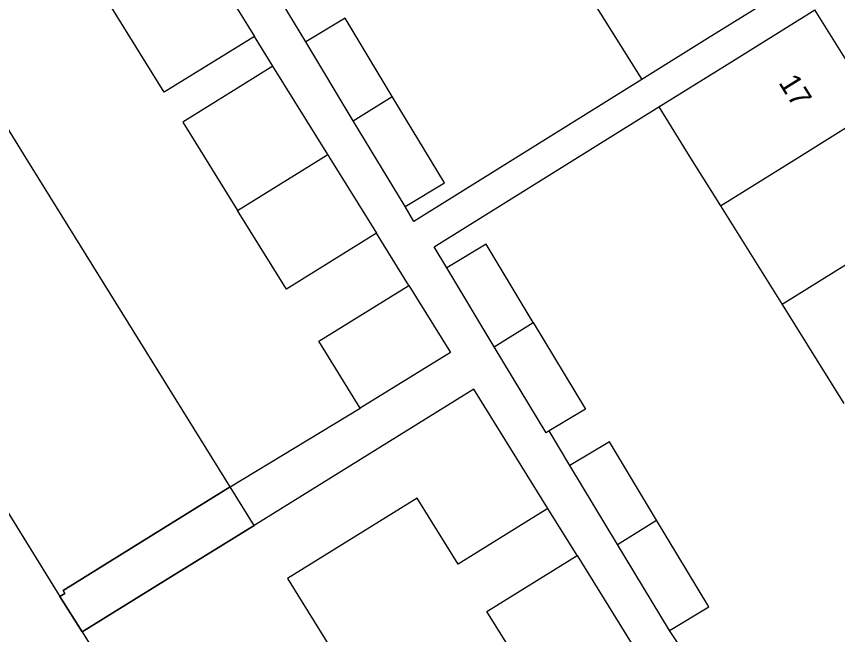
# Model space of a CAD drawing. Extents: x 160379 to 161131, y 383940 to 384849.
# Drawn here: x 160719.33 to 160757.85, y 384227.63 to 384256.65 of the extents above; entities that cross this region are included whole.
import ezdxf

# ---------------------------------------------------------------- set-up
doc = ezdxf.new("R2010")
doc.units = 0
for name, color, linetype in [('IMGEO_Pand', 7, 'Continuous'), ('IMGEO_Pand_nummerreeks', 7, 'Continuous'), ('IMGEO_Pand_overbouw', 7, 'Continuous'), ('IMGEO_Voetpad_open', 7, 'Continuous')]:
    doc.layers.add(name, color=color, linetype=linetype)

msp = doc.modelspace()

# ---------------------------------------------------------------- linework, layer by layer
at = {"layer": 'IMGEO_Pand'}
for points in [[(160728.042, 384259.672), (160730.497, 384255.711)], [(160745.744, 384258.368), (160748.663, 384253.685)], [(160756, 384258.258), (160751.757, 384255.614), (160748.663, 384253.685)], [(160730.497, 384255.711), (160726.268, 384253.089), (160723.813, 384257.051)], [(160749.467, 384252.395), (160752.549, 384254.316), (160756.792, 384256.961)], [(160759.684, 384252.322), (160756.792, 384256.961)], [(160736.961, 384252.892), (160734.748, 384256.564), (160732.902, 384255.452)], [(160735.132, 384251.752), (160732.902, 384255.452)], [(160729.365, 384234.561), (160719.794, 384250), (160717.073, 384254.39)], [(160731.365, 384254.31), (160727.136, 384251.689), (160729.71, 384247.537)], [(160733.939, 384250.158), (160731.365, 384254.31)], [(160735.132, 384251.752), (160736.961, 384252.892)], [(160737.564, 384247.717), (160739.409, 384248.829), (160736.961, 384252.892)], [(160749.467, 384252.395), (160750.96, 384250), (160752.359, 384247.756)], [(160752.359, 384247.756), (160755.959, 384250), (160759.684, 384252.322)], [(160737.564, 384247.717), (160735.132, 384251.752)], [(160729.71, 384247.537), (160733.939, 384250.158)], [(160733.939, 384250.158), (160734.037, 384250), (160736.227, 384246.467)], [(160708.983, 384249.377), (160714.156, 384241.038), (160712.884, 384240.242), (160715.269, 384236.431), (160716.541, 384237.227), (160721.377, 384229.422)], [(160736.227, 384246.467), (160731.998, 384243.845), (160729.71, 384247.537)], [(160752.359, 384247.756), (160755.25, 384243.116)], [(160762.576, 384247.682), (160755.25, 384243.116)], [(160743.575, 384242.281), (160741.363, 384245.952), (160739.517, 384244.84)], [(160741.746, 384241.141), (160739.517, 384244.84)], [(160735.463, 384238.256), (160733.513, 384241.402), (160737.742, 384244.023)], [(160737.742, 384244.023), (160739.692, 384240.878), (160735.463, 384238.256)], [(160755.25, 384243.116), (160758.142, 384238.477)], [(160741.746, 384241.141), (160743.575, 384242.281)], [(160743.575, 384242.281), (160746.024, 384238.217), (160744.319, 384237.189)], [(160744.319, 384237.189), (160744.179, 384237.105), (160741.746, 384241.141)], [(160744.262, 384233.55), (160740.793, 384239.145), (160730.484, 384232.755), (160726.613, 384230.356), (160722.412, 384227.751)], [(160749.358, 384233.002), (160747.146, 384236.673), (160745.3, 384235.561)], [(160747.529, 384231.862), (160745.3, 384235.561)], [(160721.377, 384229.422), (160721.608, 384229.565), (160721.524, 384229.701), (160725.774, 384232.335), (160729.365, 384234.561)], [(160744.262, 384233.55), (160740.053, 384230.941), (160738.133, 384234.038), (160732.05, 384230.266), (160740.453, 384216.71)], [(160747.529, 384231.862), (160749.358, 384233.002)], [(160749.962, 384227.826), (160751.807, 384228.938), (160749.358, 384233.002)], [(160749.962, 384227.826), (160747.529, 384231.862)], [(160743.943, 384224.626), (160741.407, 384228.717), (160745.63, 384231.335)], [(160745.63, 384231.335), (160748.166, 384227.244)], [(160722.412, 384227.751), (160725.689, 384222.464), (160724.406, 384221.667), (160726.778, 384217.849), (160728.058, 384218.644), (160732.362, 384211.694)]]:
    msp.add_lwpolyline(points, dxfattribs=at)
at = {"layer": 'IMGEO_Pand_overbouw'}
msp.add_lwpolyline([(160730.484, 384232.755), (160729.365, 384234.561), (160725.774, 384232.335), (160721.524, 384229.701), (160721.608, 384229.565), (160721.377, 384229.422), (160722.412, 384227.751), (160726.613, 384230.356)], close=True, dxfattribs=at)
at = {"layer": 'IMGEO_Voetpad_open'}
for points in [[(160732.902, 384255.452), (160731.849, 384257.2)], [(160731.365, 384254.31), (160730.497, 384255.711)], [(160748.663, 384253.685), (160738.352, 384247.256), (160737.981, 384247.025), (160737.564, 384247.717)], [(160739.517, 384244.84), (160738.924, 384245.824), (160739.181, 384245.984), (160749.467, 384252.395)], [(160737.742, 384244.023), (160736.227, 384246.467)], [(160729.365, 384234.561), (160735.463, 384238.256)], [(160745.3, 384235.561), (160744.319, 384237.189)], [(160745.63, 384231.335), (160744.262, 384233.55)], [(160722.412, 384227.751), (160721.377, 384229.422)], [(160750.979, 384226.291), (160749.962, 384227.826)]]:
    msp.add_lwpolyline(points, dxfattribs=at)

# ---------------------------------------------------------------- texts
at = {"layer": 'IMGEO_Pand_nummerreeks'}
msp.add_text('17', height=1, rotation=301.9355, dxfattribs=at).set_placement((160755.059, 384253.54))

doc.saveas('drawing.dxf')
